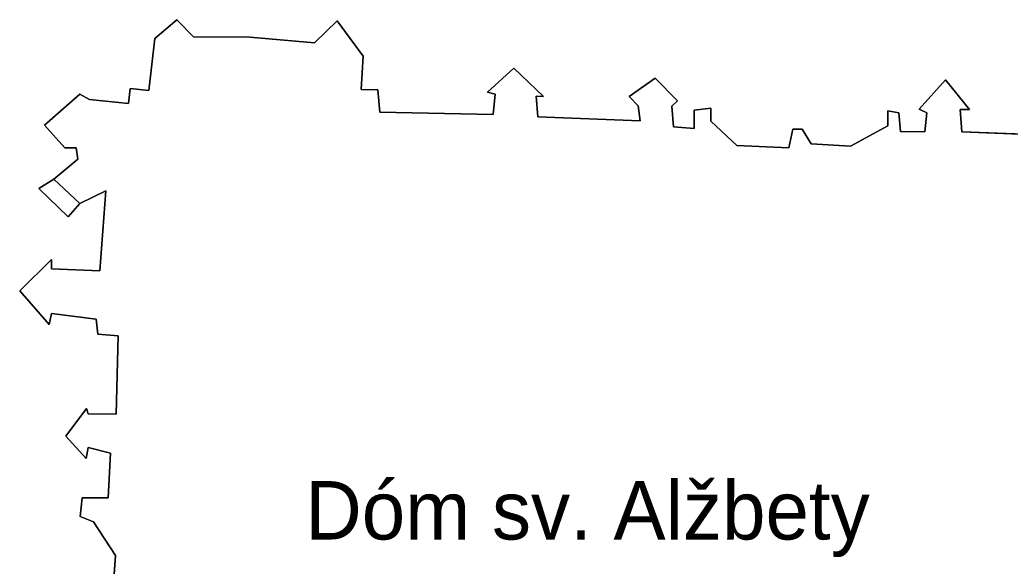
# Model space of a CAD drawing. Extents: x -263423 to -261326, y -1240067 to -1237864.
# Drawn here: x -262805.94 to -262772.04, y -1239596.26 to -1239577.56 of the extents above; entities that cross this region are included whole.
import ezdxf

# ---------------------------------------------------------------- set-up
doc = ezdxf.new("R2010")
doc.units = 0
for name, color, linetype in [('body_kn', 7, 'Continuous'), ('kladpar_hranice', 7, 'Continuous'), ('kladpar_plochy', 7, 'Continuous'), ('popisy', 7, 'Continuous'), ('zappar_hrandruhpozemk', 7, 'Continuous')]:
    doc.layers.add(name, color=color, linetype=linetype)

msp = doc.modelspace()

# ---------------------------------------------------------------- linework, layer by layer
at = {"layer": 'body_kn'}
for p, q in [((-262800.56, -1239577.56), (-262800.56, -1239577.56)), ((-262795.08, -1239577.59), (-262795.08, -1239577.59)), ((-262801.32, -1239578.2), (-262801.32, -1239578.2)), ((-262799.99, -1239578.14), (-262799.99, -1239578.14)), ((-262798.07, -1239578.15), (-262798.07, -1239578.15)), ((-262795.85, -1239578.35), (-262795.85, -1239578.35)), ((-262794.19, -1239578.81), (-262794.19, -1239578.81)), ((-262789.03, -1239579.21), (-262789.03, -1239579.21)), ((-262784.19, -1239579.56), (-262784.19, -1239579.56)), ((-262802.16, -1239579.91), (-262802.16, -1239579.91)), ((-262774.25, -1239579.61), (-262774.25, -1239579.61)), ((-262803.88, -1239580.1), (-262803.88, -1239580.1)), ((-262801.52, -1239579.98), (-262801.52, -1239579.98)), ((-262794.26, -1239579.95), (-262794.26, -1239579.95)), ((-262793.68, -1239579.96), (-262793.68, -1239579.96)), ((-262789.93, -1239580.04), (-262789.93, -1239580.04)), ((-262789.67, -1239580.1), (-262789.67, -1239580.1)), ((-262788.27, -1239580.17), (-262788.27, -1239580.17)), ((-262788.01, -1239580.18), (-262788.01, -1239580.18)), ((-262785.08, -1239580.19), (-262785.08, -1239580.19)), ((-262803.56, -1239580.29), (-262803.56, -1239580.29)), ((-262802.22, -1239580.42), (-262802.22, -1239580.42)), ((-262784.77, -1239580.51), (-262784.77, -1239580.51)), ((-262783.62, -1239580.52), (-262783.62, -1239580.52)), ((-262783.43, -1239580.33), (-262783.43, -1239580.33)), ((-262782.28, -1239580.59), (-262782.28, -1239580.59)), ((-262793.62, -1239580.72), (-262793.62, -1239580.72)), ((-262789.74, -1239580.8), (-262789.74, -1239580.8)), ((-262788.21, -1239580.88), (-262788.21, -1239580.88)), ((-262782.86, -1239580.65), (-262782.86, -1239580.65)), ((-262776.23, -1239580.68), (-262776.23, -1239580.68)), ((-262775.85, -1239580.75), (-262775.85, -1239580.75)), ((-262775.15, -1239580.62), (-262775.15, -1239580.62)), ((-262774.89, -1239580.75), (-262774.89, -1239580.75)), ((-262773.75, -1239580.63), (-262773.75, -1239580.63)), ((-262773.43, -1239580.63), (-262773.43, -1239580.63)), ((-262805.09, -1239581.17), (-262805.09, -1239581.17)), ((-262784.71, -1239581.02), (-262784.71, -1239581.02)), ((-262783.56, -1239581.22), (-262783.56, -1239581.22)), ((-262782.28, -1239581.03), (-262782.28, -1239581.03)), ((-262776.23, -1239581.19), (-262776.23, -1239581.19)), ((-262782.86, -1239581.28), (-262782.86, -1239581.28)), ((-262779.48, -1239581.3), (-262779.48, -1239581.3)), ((-262779.48, -1239581.3), (-262779.48, -1239581.3)), ((-262779.16, -1239581.3), (-262779.16, -1239581.3)), ((-262775.79, -1239581.38), (-262775.79, -1239581.38)), ((-262774.96, -1239581.39), (-262774.96, -1239581.39)), ((-262773.69, -1239581.39), (-262773.69, -1239581.39)), ((-262804.4, -1239581.94), (-262804.4, -1239581.94)), ((-262804.01, -1239581.94), (-262804.01, -1239581.94)), ((-262781.4, -1239581.86), (-262781.4, -1239581.86)), ((-262779.61, -1239581.94), (-262779.61, -1239581.94)), ((-262778.85, -1239581.81), (-262778.85, -1239581.81)), ((-262777.51, -1239581.88), (-262777.51, -1239581.88)), ((-262803.95, -1239582.33), (-262803.95, -1239582.33)), ((-262804.78, -1239583.02), (-262804.78, -1239583.02)), ((-262804.78, -1239583.02), (-262804.78, -1239583.02)), ((-262805.29, -1239583.34), (-262805.29, -1239583.34)), ((-262803, -1239583.41), (-262803, -1239583.41)), ((-262803.89, -1239583.85), (-262803.89, -1239583.85)), ((-262804.28, -1239584.3), (-262804.28, -1239584.3)), ((-262804.85, -1239585.76), (-262804.85, -1239585.76)), ((-262804.86, -1239586.08), (-262804.86, -1239586.08)), ((-262803.2, -1239586.15), (-262803.2, -1239586.15)), ((-262805.94, -1239586.84), (-262805.94, -1239586.84)), ((-262804.86, -1239587.61), (-262804.86, -1239587.61)), ((-262804.93, -1239587.99), (-262804.93, -1239587.99)), ((-262803.33, -1239587.81), (-262803.33, -1239587.81)), ((-262803.27, -1239588.32), (-262803.27, -1239588.32)), ((-262802.57, -1239588.38), (-262802.57, -1239588.38)), ((-262803.66, -1239590.86), (-262803.66, -1239590.86)), ((-262803.6, -1239591.05), (-262803.6, -1239591.05)), ((-262802.64, -1239591.06), (-262802.64, -1239591.06)), ((-262804.37, -1239591.81), (-262804.37, -1239591.81)), ((-262803.6, -1239592.2), (-262803.6, -1239592.2)), ((-262802.84, -1239592.4), (-262802.84, -1239592.4)), ((-262803.67, -1239592.58), (-262803.67, -1239592.58)), ((-262803.8, -1239593.92), (-262803.8, -1239593.92)), ((-262802.91, -1239593.92), (-262802.91, -1239593.92)), ((-262803.87, -1239594.56), (-262803.87, -1239594.56)), ((-262803.42, -1239594.75), (-262803.42, -1239594.75)), ((-262802.66, -1239595.9), (-262802.66, -1239595.9))]:
    msp.add_line(p, q, dxfattribs=at)
at = {"layer": 'kladpar_hranice'}
for points in [[(-262802.79, -1239597.62), (-262802.66, -1239595.9), (-262803.42, -1239594.75), (-262803.87, -1239594.56), (-262803.8, -1239593.92), (-262802.91, -1239593.92), (-262802.84, -1239592.4), (-262803.6, -1239592.2), (-262803.67, -1239592.58), (-262804.37, -1239591.81), (-262803.66, -1239590.86), (-262803.6, -1239591.05), (-262802.64, -1239591.06), (-262802.57, -1239588.38), (-262803.27, -1239588.32), (-262803.33, -1239587.81), (-262804.86, -1239587.61), (-262804.93, -1239587.99), (-262805.94, -1239586.84), (-262804.85, -1239585.76), (-262804.86, -1239586.08), (-262803.2, -1239586.15), (-262803, -1239583.41), (-262803.89, -1239583.85), (-262804.28, -1239584.3), (-262805.29, -1239583.34), (-262804.78, -1239583.02), (-262803.95, -1239582.33), (-262804.01, -1239581.94), (-262804.4, -1239581.94), (-262805.09, -1239581.17), (-262803.88, -1239580.1), (-262803.56, -1239580.29), (-262802.22, -1239580.42), (-262802.16, -1239579.91), (-262801.52, -1239579.98), (-262801.32, -1239578.2), (-262800.56, -1239577.56), (-262799.99, -1239578.14), (-262798.07, -1239578.15), (-262795.85, -1239578.35), (-262795.08, -1239577.59), (-262794.19, -1239578.81), (-262794.26, -1239579.95), (-262793.68, -1239579.96), (-262793.62, -1239580.72), (-262789.74, -1239580.8), (-262789.67, -1239580.1), (-262789.93, -1239580.04), (-262789.03, -1239579.21), (-262788.01, -1239580.18), (-262788.27, -1239580.17), (-262788.21, -1239580.88), (-262784.71, -1239581.02), (-262784.77, -1239580.51), (-262785.08, -1239580.19), (-262784.19, -1239579.56), (-262783.43, -1239580.33), (-262783.62, -1239580.52), (-262783.56, -1239581.22), (-262782.86, -1239581.28), (-262782.86, -1239580.65), (-262782.28, -1239580.59), (-262782.28, -1239581.03), (-262781.4, -1239581.86), (-262779.61, -1239581.94), (-262779.48, -1239581.3)], [(-262779.16, -1239581.3), (-262779.48, -1239581.3), (-262779.61, -1239581.94), (-262781.4, -1239581.86), (-262782.28, -1239581.03), (-262782.28, -1239580.59), (-262782.86, -1239580.65), (-262782.86, -1239581.28), (-262783.56, -1239581.22), (-262783.62, -1239580.52), (-262783.43, -1239580.33), (-262784.19, -1239579.56), (-262785.08, -1239580.19), (-262784.77, -1239580.51), (-262784.71, -1239581.02), (-262788.21, -1239580.88), (-262788.27, -1239580.17), (-262788.01, -1239580.18), (-262789.03, -1239579.21), (-262789.93, -1239580.04), (-262789.67, -1239580.1), (-262789.74, -1239580.8), (-262793.62, -1239580.72), (-262793.68, -1239579.96), (-262794.26, -1239579.95), (-262794.19, -1239578.81), (-262795.08, -1239577.59), (-262795.85, -1239578.35), (-262798.07, -1239578.15), (-262799.99, -1239578.14), (-262800.56, -1239577.56), (-262801.32, -1239578.2), (-262801.52, -1239579.98), (-262802.16, -1239579.91), (-262802.22, -1239580.42), (-262803.56, -1239580.29), (-262803.88, -1239580.1), (-262805.09, -1239581.17), (-262804.4, -1239581.94), (-262804.01, -1239581.94), (-262803.95, -1239582.33), (-262804.78, -1239583.02), (-262805.29, -1239583.34), (-262804.28, -1239584.3), (-262803.89, -1239583.85), (-262803, -1239583.41), (-262803.2, -1239586.15), (-262804.86, -1239586.08), (-262804.85, -1239585.76), (-262805.94, -1239586.84), (-262804.93, -1239587.99), (-262804.86, -1239587.61), (-262803.33, -1239587.81), (-262803.27, -1239588.32), (-262802.57, -1239588.38), (-262802.64, -1239591.06), (-262803.6, -1239591.05), (-262803.66, -1239590.86), (-262804.37, -1239591.81), (-262803.67, -1239592.58), (-262803.6, -1239592.2), (-262802.84, -1239592.4), (-262802.91, -1239593.92), (-262803.8, -1239593.92), (-262803.87, -1239594.56), (-262803.42, -1239594.75), (-262802.66, -1239595.9), (-262802.79, -1239597.62)], [(-262779.48, -1239581.3), (-262779.16, -1239581.3), (-262778.85, -1239581.81), (-262777.51, -1239581.88), (-262776.23, -1239581.19), (-262776.23, -1239580.68), (-262775.85, -1239580.75), (-262775.79, -1239581.38), (-262774.96, -1239581.39), (-262774.89, -1239580.75), (-262775.15, -1239580.62), (-262774.25, -1239579.61), (-262773.43, -1239580.63), (-262773.75, -1239580.63), (-262773.69, -1239581.39), (-262769.99, -1239581.54)], [(-262769.99, -1239581.54), (-262773.69, -1239581.39), (-262773.75, -1239580.63), (-262773.43, -1239580.63), (-262774.25, -1239579.61), (-262775.15, -1239580.62), (-262774.89, -1239580.75), (-262774.96, -1239581.39), (-262775.79, -1239581.38), (-262775.85, -1239580.75), (-262776.23, -1239580.68), (-262776.23, -1239581.19), (-262777.51, -1239581.88), (-262778.85, -1239581.81), (-262779.16, -1239581.3)]]:
    msp.add_lwpolyline(points, dxfattribs=at)
at = {"layer": 'kladpar_plochy'}
for p, q in [((-262800.56, -1239577.56), (-262801.32, -1239578.2)), ((-262799.99, -1239578.14), (-262800.56, -1239577.56)), ((-262795.08, -1239577.59), (-262795.85, -1239578.35)), ((-262794.19, -1239578.81), (-262795.08, -1239577.59)), ((-262801.32, -1239578.2), (-262801.52, -1239579.98)), ((-262798.07, -1239578.15), (-262799.99, -1239578.14)), ((-262795.85, -1239578.35), (-262798.07, -1239578.15)), ((-262794.26, -1239579.95), (-262794.19, -1239578.81)), ((-262789.03, -1239579.21), (-262789.93, -1239580.04)), ((-262788.01, -1239580.18), (-262789.03, -1239579.21)), ((-262784.19, -1239579.56), (-262785.08, -1239580.19)), ((-262783.43, -1239580.33), (-262784.19, -1239579.56)), ((-262802.16, -1239579.91), (-262802.22, -1239580.42)), ((-262801.52, -1239579.98), (-262802.16, -1239579.91)), ((-262774.25, -1239579.61), (-262775.15, -1239580.62)), ((-262773.43, -1239580.63), (-262774.25, -1239579.61)), ((-262803.88, -1239580.1), (-262805.09, -1239581.17)), ((-262803.56, -1239580.29), (-262803.88, -1239580.1)), ((-262793.68, -1239579.96), (-262794.26, -1239579.95)), ((-262793.62, -1239580.72), (-262793.68, -1239579.96)), ((-262789.93, -1239580.04), (-262789.67, -1239580.1)), ((-262789.67, -1239580.1), (-262789.74, -1239580.8)), ((-262788.21, -1239580.88), (-262788.27, -1239580.17)), ((-262788.27, -1239580.17), (-262788.01, -1239580.18)), ((-262785.08, -1239580.19), (-262784.77, -1239580.51)), ((-262802.22, -1239580.42), (-262803.56, -1239580.29)), ((-262784.77, -1239580.51), (-262784.71, -1239581.02)), ((-262783.62, -1239580.52), (-262783.43, -1239580.33)), ((-262783.56, -1239581.22), (-262783.62, -1239580.52)), ((-262782.28, -1239580.59), (-262782.86, -1239580.65)), ((-262782.28, -1239581.03), (-262782.28, -1239580.59)), ((-262789.74, -1239580.8), (-262793.62, -1239580.72)), ((-262784.71, -1239581.02), (-262788.21, -1239580.88)), ((-262782.86, -1239580.65), (-262782.86, -1239581.28)), ((-262775.85, -1239580.75), (-262776.23, -1239580.68)), ((-262776.23, -1239580.68), (-262776.23, -1239581.19)), ((-262775.79, -1239581.38), (-262775.85, -1239580.75)), ((-262775.15, -1239580.62), (-262774.89, -1239580.75)), ((-262774.89, -1239580.75), (-262774.96, -1239581.39)), ((-262773.69, -1239581.39), (-262773.75, -1239580.63)), ((-262773.75, -1239580.63), (-262773.43, -1239580.63)), ((-262805.09, -1239581.17), (-262804.4, -1239581.94)), ((-262782.86, -1239581.28), (-262783.56, -1239581.22)), ((-262781.4, -1239581.86), (-262782.28, -1239581.03)), ((-262776.23, -1239581.19), (-262777.51, -1239581.88)), ((-262779.48, -1239581.3), (-262779.61, -1239581.94)), ((-262779.16, -1239581.3), (-262779.48, -1239581.3)), ((-262778.85, -1239581.81), (-262779.16, -1239581.3)), ((-262774.96, -1239581.39), (-262775.79, -1239581.38)), ((-262769.99, -1239581.54), (-262773.69, -1239581.39)), ((-262804.4, -1239581.94), (-262804.01, -1239581.94)), ((-262804.01, -1239581.94), (-262803.95, -1239582.33)), ((-262779.61, -1239581.94), (-262781.4, -1239581.86)), ((-262777.51, -1239581.88), (-262778.85, -1239581.81)), ((-262803.95, -1239582.33), (-262804.78, -1239583.02)), ((-262804.78, -1239583.02), (-262805.29, -1239583.34)), ((-262805.29, -1239583.34), (-262804.28, -1239584.3)), ((-262803.89, -1239583.85), (-262803, -1239583.41)), ((-262803, -1239583.41), (-262803.2, -1239586.15)), ((-262804.28, -1239584.3), (-262803.89, -1239583.85)), ((-262804.85, -1239585.76), (-262805.94, -1239586.84)), ((-262804.86, -1239586.08), (-262804.85, -1239585.76)), ((-262803.2, -1239586.15), (-262804.86, -1239586.08)), ((-262805.94, -1239586.84), (-262804.93, -1239587.99)), ((-262804.93, -1239587.99), (-262804.86, -1239587.61)), ((-262804.86, -1239587.61), (-262803.33, -1239587.81)), ((-262803.33, -1239587.81), (-262803.27, -1239588.32)), ((-262803.27, -1239588.32), (-262802.57, -1239588.38)), ((-262802.57, -1239588.38), (-262802.64, -1239591.06)), ((-262803.66, -1239590.86), (-262804.37, -1239591.81)), ((-262803.6, -1239591.05), (-262803.66, -1239590.86)), ((-262802.64, -1239591.06), (-262803.6, -1239591.05)), ((-262804.37, -1239591.81), (-262803.67, -1239592.58)), ((-262803.67, -1239592.58), (-262803.6, -1239592.2)), ((-262803.6, -1239592.2), (-262802.84, -1239592.4)), ((-262802.84, -1239592.4), (-262802.91, -1239593.92)), ((-262803.8, -1239593.92), (-262803.87, -1239594.56)), ((-262802.91, -1239593.92), (-262803.8, -1239593.92)), ((-262803.87, -1239594.56), (-262803.42, -1239594.75)), ((-262803.42, -1239594.75), (-262802.66, -1239595.9)), ((-262802.66, -1239595.9), (-262802.79, -1239597.62))]:
    msp.add_line(p, q, dxfattribs=at)
msp.add_lwpolyline([(-262802.79, -1239597.62), (-262802.66, -1239595.9), (-262803.42, -1239594.75), (-262803.87, -1239594.56), (-262803.8, -1239593.92), (-262802.91, -1239593.92), (-262802.84, -1239592.4), (-262803.6, -1239592.2), (-262803.67, -1239592.58), (-262804.37, -1239591.81), (-262803.66, -1239590.86), (-262803.6, -1239591.05), (-262802.64, -1239591.06), (-262802.57, -1239588.38), (-262803.27, -1239588.32), (-262803.33, -1239587.81), (-262804.86, -1239587.61), (-262804.93, -1239587.99), (-262805.94, -1239586.84), (-262804.85, -1239585.76), (-262804.86, -1239586.08), (-262803.2, -1239586.15), (-262803, -1239583.41), (-262803.89, -1239583.85), (-262804.28, -1239584.3), (-262805.29, -1239583.34), (-262804.78, -1239583.02), (-262803.95, -1239582.33), (-262804.01, -1239581.94), (-262804.4, -1239581.94), (-262805.09, -1239581.17), (-262803.88, -1239580.1), (-262803.56, -1239580.29), (-262802.22, -1239580.42), (-262802.16, -1239579.91), (-262801.52, -1239579.98), (-262801.32, -1239578.2), (-262800.56, -1239577.56), (-262799.99, -1239578.14), (-262798.07, -1239578.15), (-262795.85, -1239578.35), (-262795.08, -1239577.59), (-262794.19, -1239578.81), (-262794.26, -1239579.95), (-262793.68, -1239579.96), (-262793.62, -1239580.72), (-262789.74, -1239580.8), (-262789.67, -1239580.1), (-262789.93, -1239580.04), (-262789.03, -1239579.21), (-262788.01, -1239580.18), (-262788.27, -1239580.17), (-262788.21, -1239580.88), (-262784.71, -1239581.02), (-262784.77, -1239580.51), (-262785.08, -1239580.19), (-262784.19, -1239579.56), (-262783.43, -1239580.33), (-262783.62, -1239580.52), (-262783.56, -1239581.22), (-262782.86, -1239581.28), (-262782.86, -1239580.65), (-262782.28, -1239580.59), (-262782.28, -1239581.03), (-262781.4, -1239581.86), (-262779.61, -1239581.94), (-262779.48, -1239581.3), (-262779.16, -1239581.3), (-262778.85, -1239581.81), (-262777.51, -1239581.88), (-262776.23, -1239581.19), (-262776.23, -1239580.68), (-262775.85, -1239580.75), (-262775.79, -1239581.38), (-262774.96, -1239581.39), (-262774.89, -1239580.75), (-262775.15, -1239580.62), (-262774.25, -1239579.61), (-262773.43, -1239580.63), (-262773.75, -1239580.63), (-262773.69, -1239581.39), (-262769.99, -1239581.54)], dxfattribs=at)
at = {"layer": 'zappar_hrandruhpozemk'}
msp.add_line((-262804.78, -1239583.02), (-262803.89, -1239583.85), dxfattribs=at)

# ---------------------------------------------------------------- texts
at = {"layer": 'popisy'}
msp.add_text('Dóm sv. Alžbety', height=2, dxfattribs=at).set_placement((-262796.167, -1239595.35))

doc.saveas('drawing.dxf')
